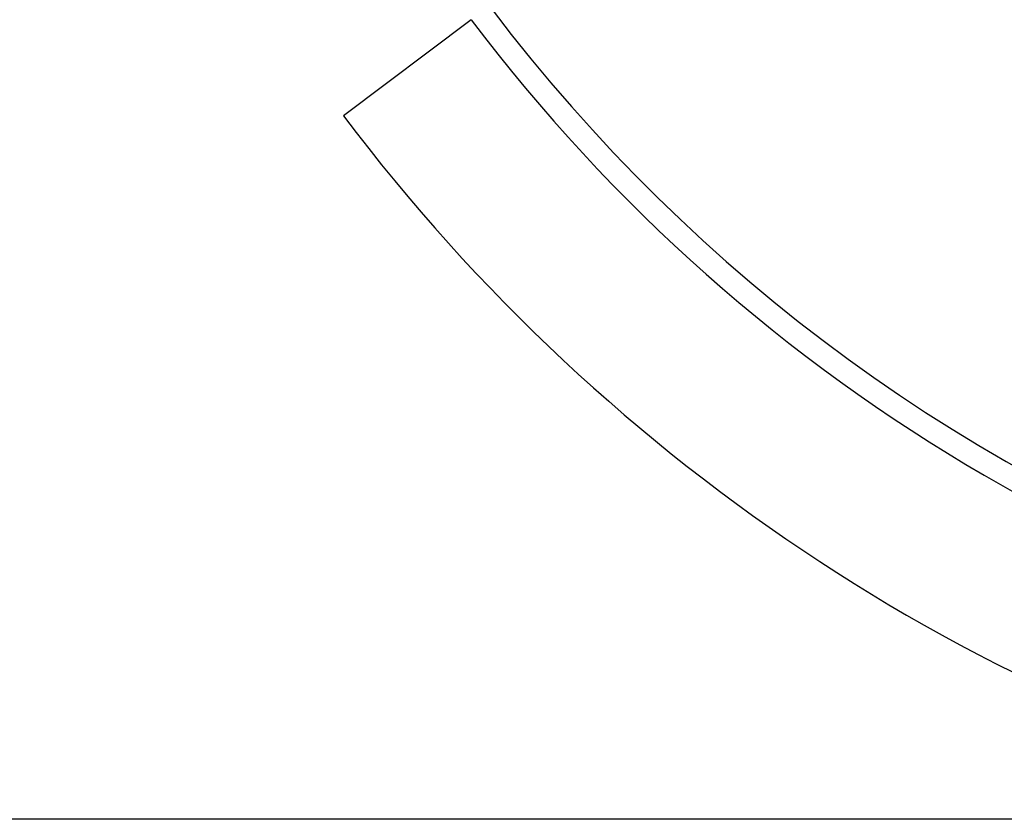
# Model space of a CAD drawing. Header units: inches. Extents: x 18 to 846, y -67 to 561.
# Tile 544 of 656: x 710.46 to 721.24, y 212.54 to 221.3. Entities that reach past the tile are written whole.
import ezdxf

# ---------------------------------------------------------------- set-up
doc = ezdxf.new("R2010")
doc.units = ezdxf.units.IN
doc.header["$LTSCALE"] = 24
doc.header["$MEASUREMENT"] = 0
doc.layers.add('Visible (ANSI)', color=7, linetype='Continuous', lineweight=30)

msp = doc.modelspace()

# ---------------------------------------------------------------- linework, layer by layer
at = {"layer": 'Visible (ANSI)'}
for p, q in [((715.40673, 221.29588), (714.00912, 220.2427)), ((741.0008, 212.54286), (664.0008, 212.54286))]:
    msp.add_line(p, q, dxfattribs=at)
for radius, start, end in [(18.75, 193.689887, 261.558657), (19, 217, 262.601049), (20.75, 217, 256.628632)]:
    msp.add_arc((730.5808, 232.73036), radius, start, end, dxfattribs=at)

doc.saveas('drawing.dxf')
